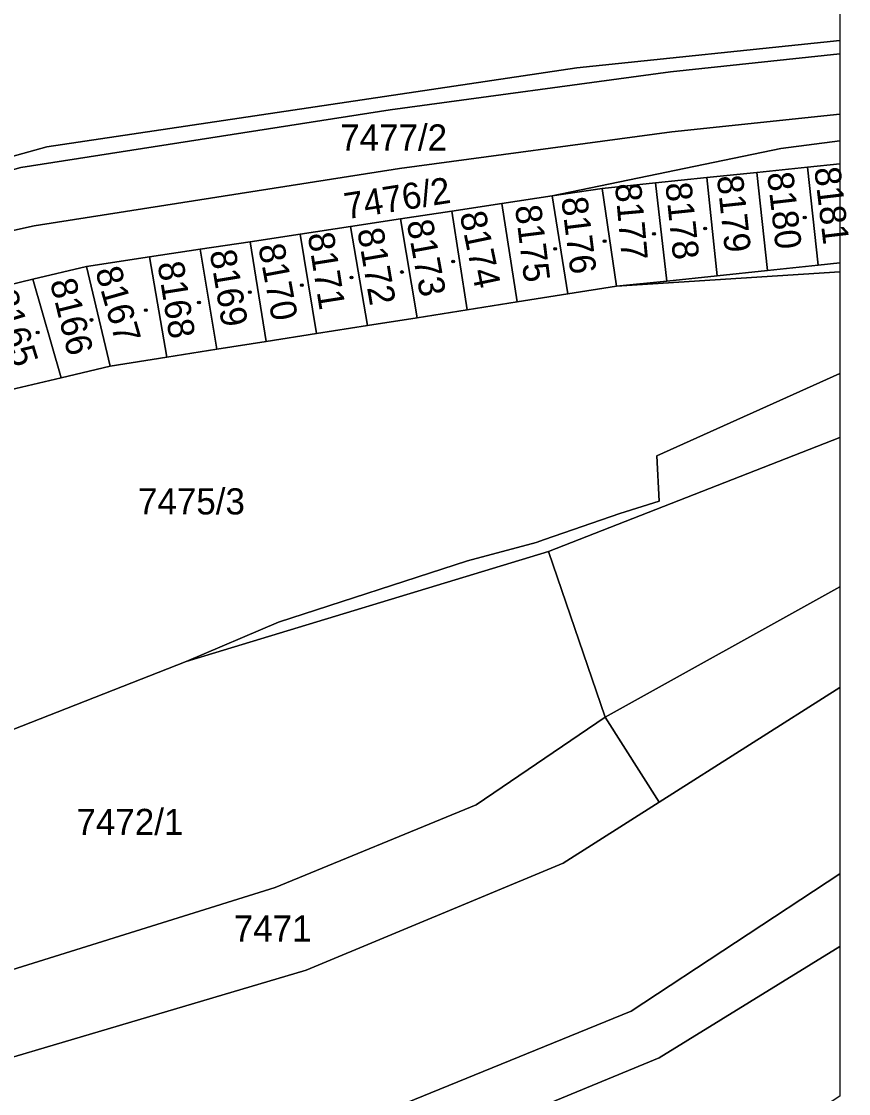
# Model space of a CAD drawing. Extents: x -596233 to -595156, y -1161235 to -1159375.
# Drawn here: x -595211.4 to -595157.7, y -1160156.8 to -1160087.1 of the extents above; entities that cross this region are included whole.
import ezdxf

# ---------------------------------------------------------------- set-up
doc = ezdxf.new("R2010")
doc.units = 0
for name, color, linetype in [('KN_KULTURY', 7, 'Continuous'), ('KN_PARC_CIS_POZ', 7, 'Continuous'), ('KN_PARC_CIS_STAV', 7, 'Continuous'), ('KN_PARC_PLOCHA', 7, 'Continuous'), ('parcely_l', 7, 'Continuous')]:
    doc.layers.add(name, color=color, linetype=linetype)

msp = doc.modelspace()

# ---------------------------------------------------------------- linework, layer by layer
at = {"layer": 'KN_KULTURY'}
for centre, radius in [((-595160.51, -1160099.84), 0.09), ((-595160.51, -1160099.84), 0.0398), ((-595166.98, -1160100.55), 0.09), ((-595166.98, -1160100.55), 0.0398), ((-595173.52, -1160101.38), 0.09), ((-595173.52, -1160101.38), 0.0398), ((-595170.31, -1160100.9), 0.09), ((-595170.31, -1160100.9), 0.0398), ((-595176.74, -1160101.88), 0.09), ((-595176.74, -1160101.88), 0.0398), ((-595183.37, -1160102.7), 0.09), ((-595183.37, -1160102.7), 0.0398), ((-595186.7, -1160103.38), 0.09), ((-595186.7, -1160103.38), 0.0398), ((-595193.21, -1160104.23), 0.09), ((-595193.21, -1160104.23), 0.0398), ((-595189.98, -1160103.74), 0.09), ((-595189.98, -1160103.74), 0.0398), ((-595196.6, -1160104.69), 0.09), ((-595196.6, -1160104.69), 0.0398), ((-595199.9, -1160105.36), 0.09), ((-595199.9, -1160105.36), 0.0398), ((-595203.35, -1160105.86), 0.09), ((-595203.35, -1160105.86), 0.0398), ((-595206.89, -1160106.5), 0.09), ((-595206.89, -1160106.5), 0.0398), ((-595210.39, -1160107.31), 0.09), ((-595210.39, -1160107.31), 0.0398)]:
    msp.add_circle(centre, radius, dxfattribs=at)
at = {"layer": 'KN_PARC_PLOCHA'}
for points in [[(-595158.2304, -1159897.7405), (-595158.2304, -1160088.3229), (-595175.32, -1160090.1), (-595209.8, -1160095.23), (-595227.22, -1160100.07), (-595235.26, -1160104.48), (-595252, -1160116.91), (-595258.76, -1160121.85), (-595264.98, -1160126.39), (-595274.65, -1160133.54)], [(-595269.35, -1160137.38), (-595263.39, -1160131.86), (-595261.16, -1160129.85), (-595251.66, -1160118.59), (-595243.56, -1160111.89), (-595231.93, -1160103.71), (-595223.16, -1160099.86), (-595211.48, -1160096.59), (-595187.47, -1160092.84), (-595169.24, -1160090.36), (-595158.2304, -1160089.1945), (-595158.2304, -1160093.1136), (-595169.14, -1160094.27), (-595186.85, -1160096.65), (-595210.62, -1160100.37), (-595219.08, -1160102.25), (-595222.16, -1160103.42), (-595230.62, -1160107.53), (-595240.96, -1160114.76), (-595248.8, -1160121.18), (-595257.38, -1160131.93), (-595266.29, -1160140.94), (-595276.37, -1160150.23)], [(-595219.08, -1160102.25), (-595210.62, -1160100.37), (-595186.85, -1160096.65), (-595169.14, -1160094.27), (-595158.2304, -1160093.1136), (-595158.2304, -1160094.8448), (-595162.07, -1160095.34), (-595176.93, -1160098.43), (-595180.21, -1160098.93), (-595183.46, -1160099.42), (-595186.8, -1160099.93), (-595190.04, -1160100.42), (-595193.31, -1160100.91), (-595196.57, -1160101.41), (-595199.82, -1160101.9), (-595203.11, -1160102.4), (-595207.22, -1160103.02), (-595210.71, -1160103.85), (-595213.94, -1160104.62)], [(-595212.18, -1160111.05), (-595208.86, -1160110.26), (-595205.67, -1160109.51), (-595202, -1160108.93), (-595198.73, -1160108.41), (-595195.54, -1160107.91), (-595192.25, -1160107.39), (-595188.95, -1160106.87), (-595185.71, -1160106.36), (-595182.45, -1160105.84), (-595179.2, -1160105.33), (-595175.92, -1160104.81), (-595172.75, -1160104.31), (-595158.2304, -1160103.3789), (-595158.2304, -1160109.991), (-595170.13, -1160115.34), (-595169.97, -1160118.29), (-595172.53, -1160119.09), (-595177.42, -1160120.78), (-595177.97, -1160120.97), (-595182.44, -1160122.16), (-595194.73, -1160126.16), (-595200.73, -1160128.71), (-595234.7, -1160142.04)]]:
    msp.add_lwpolyline(points, dxfattribs=at)
for points in [[(-595158.2304, -1160089.1945), (-595169.24, -1160090.36), (-595187.47, -1160092.84), (-595211.48, -1160096.59), (-595223.16, -1160099.86), (-595231.93, -1160103.71), (-595243.56, -1160111.89), (-595251.66, -1160118.59), (-595261.16, -1160129.85), (-595263.39, -1160131.86), (-595258.76, -1160121.85), (-595252, -1160116.91), (-595235.26, -1160104.48), (-595227.22, -1160100.07), (-595209.8, -1160095.23), (-595175.32, -1160090.1), (-595158.2304, -1160088.3229)], [(-595158.2304, -1160096.3443), (-595160.33, -1160096.56), (-595163.62, -1160096.9), (-595166.88, -1160097.24), (-595170.21, -1160097.58), (-595173.69, -1160097.94), (-595176.93, -1160098.43), (-595162.07, -1160095.34), (-595158.2304, -1160094.8448)], [(-595159.64, -1160102.94), (-595162.93, -1160103.28), (-595163.62, -1160096.9), (-595160.33, -1160096.56)], [(-595158.2304, -1160102.7942), (-595159.64, -1160102.94), (-595160.33, -1160096.56), (-595158.2304, -1160096.3443)], [(-595166.21, -1160103.63), (-595169.48, -1160103.97), (-595170.21, -1160097.58), (-595166.88, -1160097.24)], [(-595162.93, -1160103.28), (-595166.21, -1160103.63), (-595166.88, -1160097.24), (-595163.62, -1160096.9)], [(-595172.75, -1160104.31), (-595175.92, -1160104.81), (-595176.93, -1160098.43), (-595173.69, -1160097.94)], [(-595169.48, -1160103.97), (-595172.75, -1160104.31), (-595173.69, -1160097.94), (-595170.21, -1160097.58)], [(-595175.92, -1160104.81), (-595179.2, -1160105.33), (-595180.21, -1160098.93), (-595176.93, -1160098.43)], [(-595179.2, -1160105.33), (-595182.45, -1160105.84), (-595183.46, -1160099.42), (-595180.21, -1160098.93)], [(-595185.71, -1160106.36), (-595188.95, -1160106.87), (-595190.04, -1160100.42), (-595186.8, -1160099.93)], [(-595182.45, -1160105.84), (-595185.71, -1160106.36), (-595186.8, -1160099.93), (-595183.46, -1160099.42)], [(-595188.95, -1160106.87), (-595192.25, -1160107.39), (-595193.31, -1160100.91), (-595190.04, -1160100.42)], [(-595195.54, -1160107.91), (-595198.73, -1160108.41), (-595199.82, -1160101.9), (-595196.57, -1160101.41)], [(-595192.25, -1160107.39), (-595195.54, -1160107.91), (-595196.57, -1160101.41), (-595193.31, -1160100.91)], [(-595198.73, -1160108.41), (-595202, -1160108.93), (-595203.11, -1160102.4), (-595199.82, -1160101.9)], [(-595202, -1160108.93), (-595205.67, -1160109.51), (-595207.22, -1160103.02), (-595203.11, -1160102.4)], [(-595158.2304, -1160103.3789), (-595172.75, -1160104.31), (-595169.48, -1160103.97), (-595166.21, -1160103.63), (-595162.93, -1160103.28), (-595159.64, -1160102.94), (-595158.2304, -1160102.7942)], [(-595205.67, -1160109.51), (-595208.86, -1160110.26), (-595210.71, -1160103.85), (-595207.22, -1160103.02)], [(-595208.86, -1160110.26), (-595212.18, -1160111.05), (-595213.94, -1160104.62), (-595210.71, -1160103.85)], [(-595158.2304, -1160114.1475), (-595177.16, -1160121.55), (-595200.73, -1160128.71), (-595194.73, -1160126.16), (-595182.44, -1160122.16), (-595177.97, -1160120.97), (-595177.42, -1160120.78), (-595172.53, -1160119.09), (-595169.97, -1160118.29), (-595170.13, -1160115.34), (-595158.2304, -1160109.991)], [(-595158.2304, -1160123.8483), (-595173.49, -1160132.33), (-595177.16, -1160121.55), (-595158.2304, -1160114.1475)], [(-595173.49, -1160132.33), (-595181.87, -1160138.04), (-595194.94, -1160143.41), (-595230.66, -1160154.59), (-595232.22, -1160155.08), (-595234.7, -1160142.04), (-595200.73, -1160128.71), (-595177.16, -1160121.55)], [(-595158.2304, -1160130.4136), (-595169.97, -1160137.87), (-595173.49, -1160132.33), (-595158.2304, -1160123.8483)], [(-595158.2304, -1160142.5362), (-595171.79, -1160151.47), (-595189.28, -1160158.59), (-595226.68, -1160167.77), (-595227.97, -1160168.09), (-595228.05, -1160167.26), (-595230.19, -1160159.81), (-595228.78, -1160159.41), (-595192.93, -1160148.8), (-595176.21, -1160141.83), (-595169.97, -1160137.87), (-595158.2304, -1160130.4136)], [(-595169.97, -1160137.87), (-595176.21, -1160141.83), (-595192.93, -1160148.8), (-595228.78, -1160159.41), (-595230.19, -1160159.81), (-595232.22, -1160155.08), (-595230.66, -1160154.59), (-595194.94, -1160143.41), (-595181.87, -1160138.04), (-595173.49, -1160132.33)], [(-595158.2304, -1160147.2609), (-595169.97, -1160154.49), (-595188.03, -1160161.96), (-595225.3, -1160172.35), (-595227.52, -1160172.94), (-595227.97, -1160168.09), (-595226.68, -1160167.77), (-595189.28, -1160158.59), (-595171.79, -1160151.47), (-595158.2304, -1160142.5362)], [(-595158.2304, -1160156.997), (-595166.17, -1160162.18), (-595185.01, -1160170.34), (-595223.12, -1160180.49), (-595225.12, -1160181.03), (-595227.52, -1160172.94), (-595225.3, -1160172.35), (-595188.03, -1160161.96), (-595169.97, -1160154.49), (-595158.2304, -1160147.2609)]]:
    msp.add_lwpolyline(points, close=True, dxfattribs=at)
at = {"layer": 'parcely_l'}
for points in [[(-595158.2304, -1159897.7405), (-595158.2304, -1160088.3229)], [(-595158.2304, -1160088.3229), (-595175.32, -1160090.1), (-595209.8, -1160095.23), (-595227.22, -1160100.07), (-595235.26, -1160104.48), (-595252, -1160116.91), (-595258.76, -1160121.85)], [(-595158.2304, -1160088.3229), (-595158.2304, -1160089.1945)], [(-595263.39, -1160131.86), (-595261.16, -1160129.85), (-595251.66, -1160118.59), (-595243.56, -1160111.89), (-595231.93, -1160103.71), (-595223.16, -1160099.86), (-595211.48, -1160096.59), (-595187.47, -1160092.84), (-595169.24, -1160090.36), (-595158.2304, -1160089.1945)], [(-595158.2304, -1160089.1945), (-595158.2304, -1160093.1136)], [(-595219.08, -1160102.25), (-595210.62, -1160100.37), (-595186.85, -1160096.65), (-595169.14, -1160094.27), (-595158.2304, -1160093.1136)], [(-595158.2304, -1160093.1136), (-595158.2304, -1160094.8448)], [(-595176.93, -1160098.43), (-595162.07, -1160095.34), (-595158.2304, -1160094.8448)], [(-595158.2304, -1160094.8448), (-595158.2304, -1160096.3443)], [(-595160.33, -1160096.56), (-595163.62, -1160096.9)], [(-595158.2304, -1160096.3443), (-595160.33, -1160096.56)], [(-595160.33, -1160096.56), (-595159.64, -1160102.94)], [(-595158.2304, -1160096.3443), (-595158.2304, -1160102.7942)], [(-595166.88, -1160097.24), (-595170.21, -1160097.58)], [(-595166.88, -1160097.24), (-595163.62, -1160096.9)], [(-595166.21, -1160103.63), (-595166.88, -1160097.24)], [(-595163.62, -1160096.9), (-595162.93, -1160103.28)], [(-595173.69, -1160097.94), (-595176.93, -1160098.43)], [(-595170.21, -1160097.58), (-595173.69, -1160097.94)], [(-595172.75, -1160104.31), (-595173.69, -1160097.94)], [(-595169.48, -1160103.97), (-595170.21, -1160097.58)], [(-595180.21, -1160098.93), (-595176.93, -1160098.43)], [(-595176.93, -1160098.43), (-595175.92, -1160104.81)], [(-595180.21, -1160098.93), (-595183.46, -1160099.42)], [(-595179.2, -1160105.33), (-595180.21, -1160098.93)], [(-595190.04, -1160100.42), (-595186.8, -1160099.93)], [(-595186.8, -1160099.93), (-595183.46, -1160099.42)], [(-595185.71, -1160106.36), (-595186.8, -1160099.93)], [(-595183.46, -1160099.42), (-595182.45, -1160105.84)], [(-595193.31, -1160100.91), (-595190.04, -1160100.42)], [(-595190.04, -1160100.42), (-595188.95, -1160106.87)], [(-595196.57, -1160101.41), (-595199.82, -1160101.9)], [(-595196.57, -1160101.41), (-595193.31, -1160100.91)], [(-595195.54, -1160107.91), (-595196.57, -1160101.41)], [(-595192.25, -1160107.39), (-595193.31, -1160100.91)], [(-595199.82, -1160101.9), (-595203.11, -1160102.4)], [(-595199.82, -1160101.9), (-595198.73, -1160108.41)], [(-595203.11, -1160102.4), (-595207.22, -1160103.02)], [(-595203.11, -1160102.4), (-595202, -1160108.93)], [(-595159.64, -1160102.94), (-595158.2304, -1160102.7942)], [(-595158.2304, -1160102.7942), (-595158.2304, -1160103.3789)], [(-595210.71, -1160103.85), (-595207.22, -1160103.02)], [(-595207.22, -1160103.02), (-595205.67, -1160109.51)], [(-595158.2304, -1160103.3789), (-595172.75, -1160104.31)], [(-595162.93, -1160103.28), (-595166.21, -1160103.63)], [(-595162.93, -1160103.28), (-595159.64, -1160102.94)], [(-595158.2304, -1160103.3789), (-595158.2304, -1160109.991)], [(-595210.71, -1160103.85), (-595213.94, -1160104.62)], [(-595208.86, -1160110.26), (-595210.71, -1160103.85)], [(-595172.75, -1160104.31), (-595169.48, -1160103.97)], [(-595166.21, -1160103.63), (-595169.48, -1160103.97)], [(-595175.92, -1160104.81), (-595179.2, -1160105.33)], [(-595175.92, -1160104.81), (-595172.75, -1160104.31)], [(-595179.2, -1160105.33), (-595182.45, -1160105.84)], [(-595185.71, -1160106.36), (-595188.95, -1160106.87)], [(-595182.45, -1160105.84), (-595185.71, -1160106.36)], [(-595188.95, -1160106.87), (-595192.25, -1160107.39)], [(-595192.25, -1160107.39), (-595195.54, -1160107.91)], [(-595198.73, -1160108.41), (-595202, -1160108.93)], [(-595195.54, -1160107.91), (-595198.73, -1160108.41)], [(-595202, -1160108.93), (-595205.67, -1160109.51)], [(-595205.67, -1160109.51), (-595208.86, -1160110.26)], [(-595212.18, -1160111.05), (-595208.86, -1160110.26)], [(-595200.73, -1160128.71), (-595194.73, -1160126.16), (-595182.44, -1160122.16), (-595177.97, -1160120.97), (-595177.42, -1160120.78), (-595172.53, -1160119.09), (-595169.97, -1160118.29), (-595170.13, -1160115.34), (-595158.2304, -1160109.991)], [(-595158.2304, -1160109.991), (-595158.2304, -1160114.1475)], [(-595158.2304, -1160114.1475), (-595177.16, -1160121.55)], [(-595158.2304, -1160114.1475), (-595158.2304, -1160123.8483)], [(-595200.73, -1160128.71), (-595177.16, -1160121.55)], [(-595177.16, -1160121.55), (-595173.49, -1160132.33)], [(-595173.49, -1160132.33), (-595158.2304, -1160123.8483)], [(-595158.2304, -1160123.8483), (-595158.2304, -1160130.4136)], [(-595234.7, -1160142.04), (-595200.73, -1160128.71)], [(-595158.2304, -1160130.4136), (-595169.97, -1160137.87)], [(-595158.2304, -1160130.4136), (-595158.2304, -1160142.5362)], [(-595173.49, -1160132.33), (-595181.87, -1160138.04), (-595194.94, -1160143.41), (-595230.66, -1160154.59), (-595232.22, -1160155.08)], [(-595169.97, -1160137.87), (-595173.49, -1160132.33)], [(-595169.97, -1160137.87), (-595176.21, -1160141.83), (-595192.93, -1160148.8), (-595228.78, -1160159.41), (-595230.19, -1160159.81)], [(-595158.2304, -1160142.5362), (-595171.79, -1160151.47), (-595189.28, -1160158.59), (-595226.68, -1160167.77), (-595227.97, -1160168.09)], [(-595158.2304, -1160142.5362), (-595158.2304, -1160147.2609)], [(-595158.2304, -1160147.2609), (-595169.97, -1160154.49), (-595188.03, -1160161.96), (-595225.3, -1160172.35), (-595227.52, -1160172.94)], [(-595158.2304, -1160147.2609), (-595158.2304, -1160156.997)]]:
    msp.add_lwpolyline(points, dxfattribs=at)

# ---------------------------------------------------------------- texts
at = {"layer": 'KN_PARC_CIS_POZ'}
for s, p in [('7477/2', (-595190.7166, -1160095.48)), ('7475/3', (-595203.8666, -1160119.15)), ('7472/1', (-595207.8666, -1160140)), ('7471', (-595197.6366, -1160146.93))]:
    msp.add_text(s, height=1.7, dxfattribs=at).set_placement(p)
for s, rotation, p in [('7476/2', 8.988396, (-595190.3175, -1160099.9525)), ('8179', 276.193178, (-595166.2262, -1160097.1616)), ('8174', 281.781212, (-595182.9563, -1160099.599))]:
    msp.add_text(s, height=1.7, rotation=rotation, dxfattribs=at).set_placement(p)
at = {"layer": 'KN_PARC_CIS_STAV'}
for s, rotation, p in [('8181', 276.927368, (-595159.8959, -1160096.6361)), ('8180', 276.571849, (-595162.9567, -1160096.9538)), ('8177', 275.191988, (-595172.852, -1160097.6562)), ('8178', 275.993905, (-595169.5754, -1160097.6204)), ('8176', 277.060471, (-595176.3431, -1160098.577)), ('8175', 277.060471, (-595179.3531, -1160099.107)), ('8173', 280.331132, (-595186.3989, -1160100.1139)), ('8172', 279.712772, (-595189.6158, -1160100.648)), ('8171', 278.99954, (-595192.8375, -1160100.9217)), ('8169', 279.436612, (-595199.211, -1160102.0555)), ('8170', 280.608227, (-595196.0537, -1160101.6866)), ('8168', 279.05673, (-595202.6006, -1160102.8122)), ('8167', 285.864288, (-595206.662, -1160103.2821)), ('8166', 283.786439, (-595209.6027, -1160104.0132)), ('8165', 287.107288, (-595213.4168, -1160104.8313))]:
    msp.add_text(s, height=1.7, rotation=rotation, dxfattribs=at).set_placement(p)

doc.saveas('drawing.dxf')
